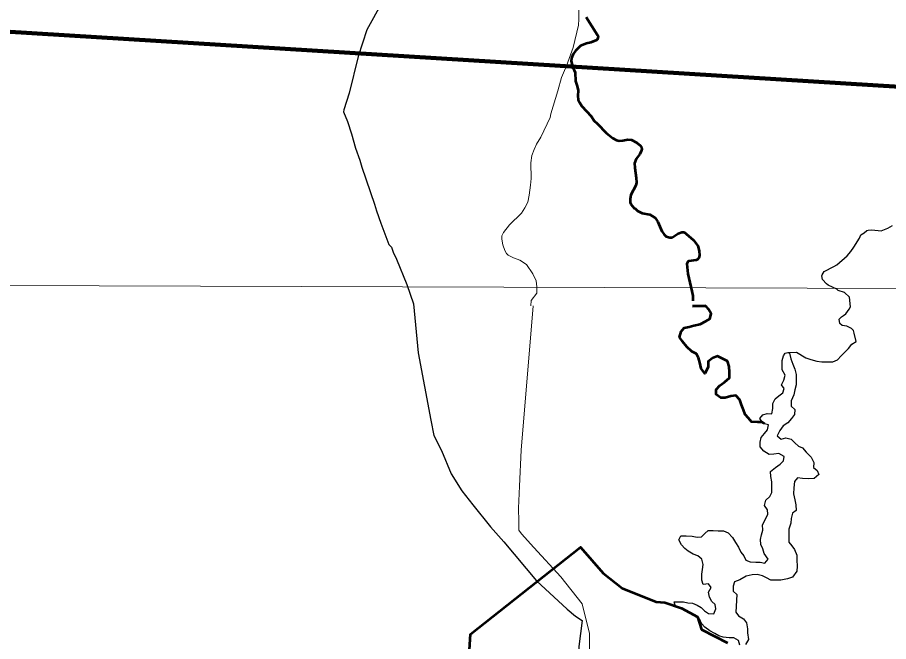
# Model space of a CAD drawing. Extents: x 553962 to 842807, y 8883888 to 9032388.
# Drawn here: x 753685 to 763398, y 8945215 to 8952179 of the extents above; entities that cross this region are included whole.
import ezdxf

# ---------------------------------------------------------------- set-up
doc = ezdxf.new("R2010")
doc.units = 0
doc.header["$LTSCALE"] = 200
for name, color, linetype, lineweight in [('1', 7, 'Continuous', 13), ('12', 7, 'Continuous', 25), ('14', 7, 'Continuous', 13), ('17', 7, 'Continuous', 53), ('24', 7, 'Continuous', 25), ('9', 7, 'Continuous', 90)]:
    doc.layers.add(name, color=color, linetype=linetype, lineweight=lineweight)

msp = doc.modelspace()

# ---------------------------------------------------------------- linework, layer by layer
at = {"layer": '1'}
msp.add_line((565315.3, 8949866.8), (791497.7, 8949052.2), dxfattribs=at)
at = {"layer": '12'}
msp.add_line((757384.6, 8951334.8), (757323.5, 8951149.2), dxfattribs=at)
for points in [[(758132.7, 8953038), (757580.3, 8952039.8), (757484.9, 8951743.2), (757384.6, 8951334.8)], [(757323.5, 8951149.2), (757320.3, 8951125.5), (757364.2, 8951016.5), (757410.7, 8950881), (757454.7, 8950719.9), (757502.3, 8950586.3), (757524.8, 8950509.5), (757666, 8950096.7), (757688, 8950021.8), (757738.6, 8949883.5)], [(757738.6, 8949883.5), (757825.6, 8949645.7), (757854.2, 8949615), (757875.3, 8949559.4), (757912.7, 8949482.2), (758025.8, 8949198.1), (758100.6, 8948982.2)], [(758100.6, 8948982.2), (758153.1, 8948438), (758293, 8947683.8), (758328, 8947515.6), (758414, 8947347.3), (758520, 8947087.3), (758641.6, 8946898.6), (758763.3, 8946740.5), (758961.1, 8946495.6), (759108.2, 8946327.2), (759473.4, 8945893.6), (759814, 8945575.9), (759907.3, 8945497.2), (759983.7, 8945452)], [(759983.7, 8945452), (759944.5, 8945159.2), (759944.1, 8945052.2), (759908, 8944950.4), (759862, 8944894.4), (759785, 8944751.9), (759708.2, 8944650.2), (759662.2, 8944609.5), (759602.9, 8944588), (759488.4, 8944585.1)]]:
    msp.add_lwpolyline(points, dxfattribs=at)
at = {"layer": '12', "lineweight": 40}
msp.add_spline([(761549.2, 8957020.4), (762383.1, 8955993.9), (763257, 8954902.9), (764214.4, 8953717.3), (766168.2, 8951324.4), (767086.6, 8950171.6), (770317.8, 8946184.2), (771971, 8944146), (773006.3, 8942876.2), (773223.4, 8942642.3), (773373.7, 8942274.8), (774008.3, 8940921.5), (774359, 8940136.3), (774475.8, 8939919.1), (774642.8, 8939785.5), (774893.3, 8939668.5), (775511.2, 8939484.7), (775928.6, 8939267.5), (776078.9, 8939184), (776379.5, 8938916.7), (776680.1, 8938749.6), (776830.4, 8938582.6), (777398.1, 8938348.7), (777899.1, 8938231.7), (778550.4, 8938482.3), (779134.8, 8938866.6), (779452.1, 8939250.8), (779569, 8939384.5), (779685.9, 8939351.1), (779852.9, 8939217.4), (780086.7, 8939217.4), (780604.3, 8939451.3), (781055.2, 8939618.4), (781439.3, 8939618.4), (781823.3, 8939518.1), (782090.5, 8939401.2), (782290.9, 8939367.8), (782524.7, 8939518.1), (782858.7, 8939618.4), (783192.6, 8939651.8), (783509.9, 8939818.9), (783910.7, 8940119.6), (784278.1, 8940336.8), (784625.2, 8940434.5)], degree=3, dxfattribs=at)
at = {"layer": '14'}
for points in [[(759952.9, 8952580.2), (759946.5, 8952160.2), (759939.3, 8952091.6), (759880.8, 8951841.8), (759807.5, 8951640.4), (759753.1, 8951507.3), (759709.3, 8951360.8)], [(759709.3, 8951360.8), (759632, 8951102.5), (759624.2, 8951061.5), (759522.6, 8950843.3), (759474.2, 8950762.9), (759445.5, 8950706.2), (759419.9, 8950637.9), (759411.1, 8950557.2), (759411.4, 8950380.3), (759406.8, 8950307.6), (759392.1, 8950195), (759374.3, 8950118.4), (759344.4, 8950054), (759304, 8949993.2), (759170.9, 8949865.1), (759105.4, 8949780.7), (759086.2, 8949743.5), (759087.4, 8949705.1), (759098.4, 8949641.2), (759121.3, 8949577.4), (759137.2, 8949545.1), (759155.9, 8949527), (759216.2, 8949497.1), (759288.5, 8949470.6), (759360.2, 8949422), (759430.6, 8949317.8), (759467.5, 8949241.1), (759477.5, 8949172.3), (759475.1, 8949104), (759414.6, 8949021.4), (759409.5, 8948961.3)], [(760060.9, 8944960.3), (760062.2, 8945306.7), (759981.9, 8945637.9), (759743.6, 8945938.9), (759444.2, 8946265.5), (759307.2, 8946418.6), (759276.8, 8946459.4), (759277.1, 8946556.2), (759272.6, 8946703.9), (759283.7, 8946948.4), (759300.4, 8947350.8), (759434.4, 8948959.2)]]:
    msp.add_lwpolyline(points, dxfattribs=at)
at = {"layer": '17'}
msp.add_lwpolyline([(758673.7, 8944290.6), (758735.5, 8945297.2), (759962.3, 8946268.6), (760216.8, 8945977.6), (760428.7, 8945809.8), (760808.2, 8945659.7), (760905.3, 8945650.9), (761090.6, 8945589.1), (761267.1, 8945491.9), (761311.2, 8945350.6), (761602.5, 8945200.5)], dxfattribs=at)
at = {"layer": '24', "lineweight": 53}
for p, q in [((761210.9, 8948956.2), (761361.4, 8948961.1)), ((761361.4, 8948961.1), (761210.9, 8948956.2))]:
    msp.add_line(p, q, dxfattribs=at)
for points in [[(760028.2, 8952180.1), (760153.6, 8951982.2), (760158.8, 8951968.6), (760154.4, 8951934.5), (760142.6, 8951924.2), (760078.6, 8951897.8), (760029, 8951887.2), (759964.9, 8951861.7), (759906.3, 8951805.3), (759880.4, 8951769.2), (759863.6, 8951724.3), (759860.3, 8951690), (759879.4, 8951623.6), (759905.1, 8951565), (759908.9, 8951466.9), (759927.6, 8951412), (759938.9, 8951364.3), (759933.3, 8951303), (759936.8, 8951260.5), (759955, 8951224.7), (759979.8, 8951190.2), (760080.6, 8951077.7), (760114.7, 8951023.7), (760149.7, 8950995.8), (760252.8, 8950886), (760322.7, 8950833.4), (760366, 8950810.2), (760393.2, 8950802.8), (760433.7, 8950805.5), (760491.5, 8950816), (760531.6, 8950814.5), (760588.5, 8950783.7), (760628.4, 8950748.2), (760642.2, 8950730.7), (760646.4, 8950707.4), (760641.5, 8950688.1), (760625.4, 8950655), (760584.9, 8950602), (760566, 8950552.7), (760567.4, 8950502.1), (760585.6, 8950389.3), (760588.6, 8950335.2)], [(760588.6, 8950335.2), (760579.4, 8950302.6), (760526.2, 8950197.8), (760517.9, 8950150.9), (760518.6, 8950115), (760524.8, 8950096.2), (760560.2, 8950052.5), (760573.6, 8950045.6), (760600.4, 8950021.6), (760652.6, 8949994.7), (760735.2, 8949978.4), (760796.3, 8949944.7), (760827, 8949897.8), (760870.5, 8949794.4), (760894.4, 8949756.4), (760917.9, 8949733), (760957.7, 8949723.4), (760983.8, 8949723)], [(760983.8, 8949723), (761052.1, 8949768.5), (761052.1, 8949768.5), (761093.2, 8949782.5), (761118.7, 8949782.5), (761143, 8949765.5), (761222.5, 8949692), (761270.1, 8949631.4), (761287.7, 8949575), (761290.9, 8949523.6), (761283.1, 8949497.5), (761268.7, 8949478.8), (761253.4, 8949469.9), (761168.1, 8949460.9), (761157.1, 8949449.3), (761149.4, 8949429.2), (761159.4, 8949316.6), (761205.6, 8949123.6), (761214.3, 8949072.6), (761216.9, 8949017.9)], [(762015.2, 8947645), (761987.8, 8947662.2), (761936.9, 8947662.5), (761870.9, 8947668), (761835.5, 8947709), (761800.2, 8947750), (761780.2, 8947801), (761760.3, 8947857.2), (761740.3, 8947913.3), (761694.9, 8947959.5), (761638.9, 8947954.7), (761577.7, 8947934.7), (761526.9, 8947935), (761476.3, 8947971), (761476.6, 8948027), (761517.6, 8948072.6), (761568.7, 8948107.9), (761625, 8948158.5), (761625.5, 8948219.6), (761620.8, 8948285.9), (761600.9, 8948342), (761489.4, 8948398.8), (761433.3, 8948378.7), (761387.2, 8948338.3), (761386.8, 8948277.2), (761350.7, 8948206.1), (761310.4, 8948262.3), (761295.6, 8948328.7), (761280.7, 8948379.7), (761255.6, 8948425.7), (761204.9, 8948451.5), (761149.3, 8948502.7), (761098.9, 8948564.2), (761068.7, 8948610.2), (761084.4, 8948676.3), (761120.3, 8948716.8), (761176.3, 8948726.7), (761227.3, 8948741.7), (761298.6, 8948756.5), (761359.8, 8948791.8), (761405.8, 8948816.9), (761421.4, 8948872.9), (761391.3, 8948924), (761361.4, 8948961.1)]]:
    msp.add_lwpolyline(points, dxfattribs=at)
at = {"layer": '24'}
for points in [[(760028.2, 8952180.1), (760153.6, 8951982.2), (760158.8, 8951968.6), (760154.4, 8951934.5), (760142.6, 8951924.2), (760078.6, 8951897.8), (760029, 8951887.2), (759964.9, 8951861.7), (759906.3, 8951805.3), (759880.4, 8951769.2), (759863.6, 8951724.3), (759860.3, 8951690), (759879.4, 8951623.6), (759905.1, 8951565), (759908.9, 8951466.9), (759927.6, 8951412), (759938.9, 8951364.3), (759933.3, 8951303), (759936.8, 8951260.5), (759955, 8951224.7), (759979.8, 8951190.2), (760080.6, 8951077.7), (760114.7, 8951023.7), (760149.7, 8950995.8), (760252.8, 8950886), (760322.7, 8950833.4), (760366, 8950810.2), (760393.2, 8950802.8), (760433.7, 8950805.5), (760491.5, 8950816), (760531.6, 8950814.5), (760588.5, 8950783.7), (760628.4, 8950748.2), (760642.2, 8950730.7), (760646.4, 8950707.4), (760641.5, 8950688.1), (760625.4, 8950655), (760584.9, 8950602), (760566, 8950552.7), (760567.4, 8950502.1), (760585.6, 8950389.3), (760588.6, 8950335.2)], [(760588.6, 8950335.2), (760579.4, 8950302.6), (760526.2, 8950197.8), (760517.9, 8950150.9), (760518.6, 8950115), (760524.8, 8950096.2), (760560.2, 8950052.5), (760573.6, 8950045.6), (760600.4, 8950021.6), (760652.6, 8949994.7), (760735.2, 8949978.4), (760796.3, 8949944.7), (760827, 8949897.8), (760870.5, 8949794.4), (760894.4, 8949756.4), (760917.9, 8949733), (760957.7, 8949723.4), (760983.8, 8949723)], [(760983.8, 8949723), (761052.1, 8949768.5), (761052.1, 8949768.5), (761093.2, 8949782.5), (761118.7, 8949782.5), (761143, 8949765.5), (761222.5, 8949692), (761270.1, 8949631.4), (761287.7, 8949575), (761290.9, 8949523.6), (761283.1, 8949497.5), (761268.7, 8949478.8), (761253.4, 8949469.9), (761168.1, 8949460.9), (761157.1, 8949449.3), (761149.4, 8949429.2), (761159.4, 8949316.6), (761205.6, 8949123.6), (761214.3, 8949072.6), (761216.9, 8949017.9)], [(762654.7, 8949294.5), (762656.7, 8949306.8), (762679.1, 8949343.6), (762788.7, 8949399.1), (762821.1, 8949420.1), (762935.3, 8949520.6), (762977.1, 8949566.6), (763011.1, 8949614.1), (763074.6, 8949715.9), (763089.4, 8949752.7), (763125.9, 8949775.5), (763156, 8949801.1), (763169.3, 8949805.2), (763212.9, 8949808.1), (763314.7, 8949796.1), (763389.4, 8949825.8), (763440.7, 8949858.6)], [(762975.5, 8948950.6), (762963.4, 8949056), (762906, 8949108.6), (762836.6, 8949131.3), (762820.1, 8949147.2), (762725, 8949191.5), (762705.8, 8949206.6), (762661.7, 8949253.3), (762654.7, 8949294.5)], [(763037.7, 8948563.4), (763016, 8948657.7), (763008.9, 8948685.8), (762983.9, 8948709.2), (762933.4, 8948733.1), (762882.7, 8948741.6), (762855.1, 8948762.5), (762848.4, 8948813.6), (762871.8, 8948838.7), (762897.5, 8948853.6), (762923.3, 8948873.5), (762959.9, 8948923.9), (762975.6, 8948949.1), (762975.5, 8948950.6)], [(762274.4, 8948440.9), (762371.2, 8948443.4), (762477.5, 8948379.6), (762533.3, 8948364), (762599.3, 8948343.2), (762655.2, 8948337.7), (762711.2, 8948337.4), (762777.3, 8948337), (762828.3, 8948357), (762869.3, 8948402.6), (762910.2, 8948443.1), (762951.2, 8948483.6), (762987.1, 8948534.3), (763037.7, 8948563.4)], [(761389.6, 8945528.9), (761450.6, 8945523.4), (761471.3, 8945579.3), (761466.6, 8945630.2), (761426.1, 8945661.1), (761401.1, 8945712.2), (761391.3, 8945768.3), (761422.1, 8945819), (761391.9, 8945859.9), (761330.8, 8945850.2), (761315.9, 8945901.2), (761316.3, 8945967.4), (761321.8, 8946018.3), (761332.3, 8946074.3), (761317.5, 8946135.5), (761272, 8946171.4), (761221.3, 8946192.1), (761165.5, 8946223.1), (761125, 8946253.9), (761089.7, 8946294.9), (761059.6, 8946351.1), (761080.2, 8946396.8), (761141.3, 8946396.4), (761207.4, 8946390.9), (761263.2, 8946380.3), (761314.1, 8946385.1), (761350, 8946420.5), (761385.8, 8946456), (761441.8, 8946455.6), (761497.7, 8946450.2), (761558.7, 8946449.8), (761609.4, 8946429.1), (761659.9, 8946377.8), (761690.1, 8946321.6), (761725.3, 8946270.4), (761750.4, 8946214.2), (761785.7, 8946173.2), (761805.7, 8946122.2), (761856.4, 8946106.6), (761917.4, 8946101.1), (761968.3, 8946100.8), (762019.1, 8946090.2), (762055, 8946135.8), (762009.7, 8946197.3), (761994.7, 8946248.3), (761974.8, 8946299.4), (761970.1, 8946355.4), (761980.6, 8946406.3), (761996.2, 8946457.1), (761991.5, 8946518.3), (762022.4, 8946574.1), (762053.3, 8946635.1), (762048.6, 8946686), (762013.3, 8946732.1), (762029, 8946793.1), (762075.1, 8946833.6), (762095.7, 8946879.3), (762096.2, 8946945.5), (762096.5, 8946996.4), (762086.8, 8947057.6), (762082.1, 8947113.7), (762138.3, 8947159.2), (762189.4, 8947194.5), (762225.3, 8947229.9), (762235.8, 8947280.8), (762175, 8947311.8), (762119, 8947307), (762068.1, 8947302.3), (762007.3, 8947338.3), (761967, 8947389.5), (761967.3, 8947440.4), (761977.9, 8947491.3), (762013.8, 8947536.9), (762049.7, 8947577.4), (762060.2, 8947633.4), (761999.3, 8947649.1), (761964.1, 8947705.3), (761994.9, 8947745.9), (762045.8, 8947760.8), (762096.7, 8947755.4), (762107.2, 8947816.5), (762107.6, 8947872.5), (762133.4, 8947923.3), (762174.3, 8947958.7), (762220.3, 8947989), (762235.9, 8948039.8), (762205.7, 8948080.7), (762231.5, 8948131.5), (762247.1, 8948187.4), (762212, 8948248.8), (762212.3, 8948299.7), (762212.7, 8948350.7), (762226.4, 8948402.4), (762246.6, 8948432.3), (762274.4, 8948440.9), (762294.6, 8948431.6)], [(762294.6, 8948431.6), (762309.4, 8948370.4), (762329.3, 8948309.2), (762354.4, 8948253), (762369.3, 8948196.8), (762368.9, 8948145.9), (762368.5, 8948079.7), (762352.8, 8948023.8), (762342.2, 8947967.8), (762311.3, 8947901.8), (762310.9, 8947840.7), (762351.3, 8947804.7), (762350.9, 8947748.7), (762315, 8947703.1), (762274, 8947657.5), (762222.9, 8947622.2), (762186.9, 8947571.5), (762156, 8947510.5), (762201.5, 8947474.6), (762252.5, 8947489.6), (762313.4, 8947473.9), (762353.8, 8947432.9), (762394.3, 8947396.9), (762439.9, 8947376.3), (762480.3, 8947330.2), (762535.8, 8947273.8), (762565.9, 8947212.5), (762560.5, 8947156.5), (762600.9, 8947125.7), (762621, 8947079.7), (762569.8, 8947034.2), (762508.7, 8947029.5), (762437.6, 8947035), (762381.7, 8947040.5), (762350.9, 8946999.9), (762340.2, 8946928.7), (762339.7, 8946862.4), (762354.5, 8946796.1), (762364.3, 8946740), (762369, 8946678.9), (762328.1, 8946648.6), (762312.4, 8946587.6), (762307, 8946536.7), (762286.2, 8946470.6), (762285.7, 8946394.2), (762285.2, 8946322.8), (762320.5, 8946281.9), (762350.7, 8946240.9), (762375.7, 8946179.6), (762375.3, 8946123.6), (762380, 8946057.4), (762374.5, 8946001.4), (762328.3, 8945935.4), (762272.2, 8945915.4), (762195.8, 8945900.6), (762134.8, 8945901), (762083.9, 8945901.3), (762038.3, 8945927.1), (761992.7, 8945947.8), (761931.8, 8945963.4), (761875.8, 8945958.7), (761809.6, 8945943.9), (761738.1, 8945903.6), (761682, 8945883.6), (761666.4, 8945832.7), (761666, 8945776.7), (761706.4, 8945740.8), (761694.9, 8945542.2), (761725.1, 8945501.2), (761781.5, 8945468.3), (761814.4, 8945424.2), (761825.4, 8945358.2), (761825.4, 8945314.1), (761836.4, 8945237.1), (761803.4, 8945182)], [(761738.1, 8945175.1), (761723.2, 8945226.2), (761672.6, 8945257.1), (761621.7, 8945257.4), (761555.6, 8945262.9), (761504.9, 8945278.5), (761459.3, 8945304.3), (761403.6, 8945335.2), (761347.9, 8945376.3), (761312.6, 8945417.3), (761292.5, 8945463.3), (761247.1, 8945509.4), (761176.1, 8945540.4), (761125.4, 8945561.1), (761069.6, 8945586.9), (761024, 8945607.6), (761009.1, 8945658.6), (761059.9, 8945658.3), (761110.8, 8945658), (761161.6, 8945647.5), (761212.4, 8945642.1), (761263.1, 8945621.4), (761308.7, 8945595.6), (761344.1, 8945559.7), (761389.6, 8945528.9)]]:
    msp.add_lwpolyline(points, dxfattribs=at)
at = {"layer": '9'}
msp.add_lwpolyline([(750519.5, 8951321.2), (753181.6, 8952045.1), (767371, 8951165.8), (772338.7, 8947456.5)], dxfattribs=at)
msp.add_spline([(779358.3, 8951316.5), (778152, 8950383.2), (776870.5, 8948893), (775858.2, 8948102.8), (775096.9, 8948098.3), (774081.6, 8948143.1), (772814, 8947781.5), (772105.2, 8947296.6), (771547.4, 8947166.9), (771322, 8946330.6), (771374.4, 8945875.5), (771395.1, 8945546.1), (769593.3, 8944681.6), (768541.6, 8943918.8), (767488.3, 8942812.2), (766189.2, 8941452.3), (765366.7, 8940769), (764084.5, 8940646.2), (763321.5, 8941097.2), (762890.2, 8941044.2), (762866.3, 8940639.2), (762461.9, 8940181.4), (761397.4, 8939821), (760940.2, 8939919.5), (760875, 8939930.2)], degree=3, dxfattribs=at)

doc.saveas('drawing.dxf')
